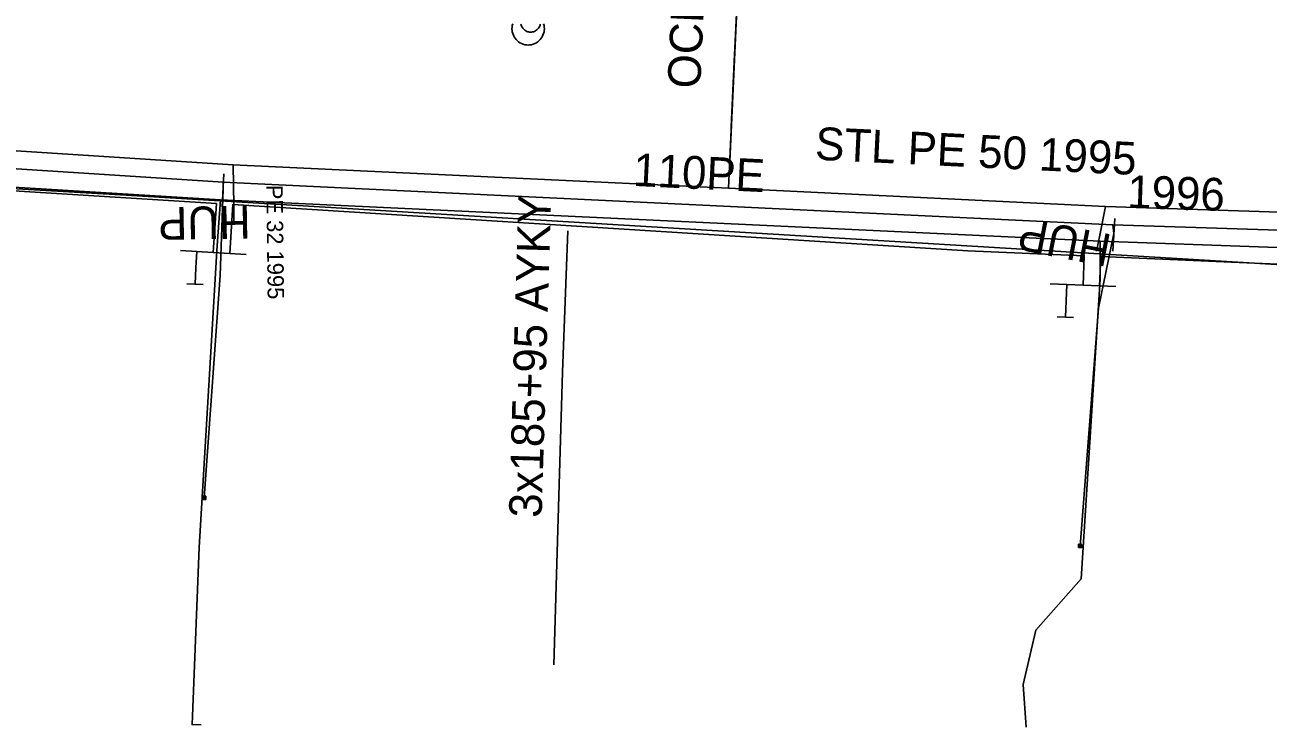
# Model space of a CAD drawing. Extents: x -746464 to -745690, y -1051581 to -1049993.
# Drawn here: x -746018.12 to -745980.18, y -1051052.95 to -1051031.52 of the extents above; entities that cross this region are included whole.
import ezdxf

# ---------------------------------------------------------------- set-up
doc = ezdxf.new("R2010")
doc.units = 0
for name, color, linetype in [('04_CETIN_sdelovaci_podzem', 7, 'Continuous'), ('48_Prazs_plynarenska_STL', 7, 'Continuous'), ('48_Prazs_plynarenska_STL_chranicka', 7, 'Continuous'), ('48_Prazs_plynarenska_STL_popisy', 7, 'Continuous'), ('51_PVaK_kanal_objekty', 7, 'Continuous'), ('51_PVaK_vodovod_chranicky_objekty', 7, 'Continuous'), ('51_PVaK_vodovod_overena poloha_pripojka', 7, 'Continuous'), ('51_PVaK_vodovod_overena poloha_rad', 7, 'Continuous'), ('51_PVaK_vodovod_popisy', 7, 'Continuous'), ('55_PREdi_NN', 7, 'Continuous'), ('55_PREdi_NN_popisy', 7, 'Continuous'), ('55_PREdi_NN_pripojovaci_misto', 7, 'Continuous')]:
    doc.layers.add(name, color=color, linetype=linetype)

msp = doc.modelspace()

# ---------------------------------------------------------------- linework, layer by layer
at = {"layer": '04_CETIN_sdelovaci_podzem'}
for points in [[(-746012.15, -1051036.86), (-746038.39, -1051035.25)], [(-746012.15, -1051036.86), (-746012.25, -1051038.25), (-746012.8, -1051047.47), (-746013.02, -1051052.87), (-746012.74, -1051052.88)], [(-745985.3, -1051038.12), (-746012.15, -1051036.86)], [(-745985.3, -1051038.12), (-745985.3, -1051039.28), (-745985.88, -1051048.43), (-745987.27, -1051049.99), (-745987.65, -1051051.65), (-745987.56, -1051052.95)], [(-745954.6, -1051039.22), (-745985.3, -1051038.12)], [(-746012.25, -1051038.25), (-746012.8, -1051047.47)], [(-745985.3, -1051039.28), (-745985.88, -1051048.43)]]:
    msp.add_lwpolyline(points, dxfattribs=at)
at = {"layer": '48_Prazs_plynarenska_STL'}
for points in [[(-745996.647, -1051036.51), (-745996.56, -1051034.72), (-745996.56, -1051034.63), (-745996.46, -1051032.43), (-745996.43, -1051031.83), (-745995.839, -1051019.11)], [(-746054.623, -1051033.192), (-746050.99, -1051033.36), (-746038.92, -1051034.04), (-746011.76, -1051035.79), (-745996.647, -1051036.51), (-745985.14, -1051037.06), (-745954.84, -1051038.05), (-745934.082, -1051039.371)], [(-746011.76, -1051035.79), (-746011.745, -1051037.039)], [(-746011.745, -1051037.039), (-746011.74, -1051037.539)], [(-745985.14, -1051037.06), (-745985.312, -1051037.938)], [(-745985.312, -1051037.938), (-745985.409, -1051038.429)]]:
    msp.add_lwpolyline(points, dxfattribs=at)
at = {"layer": '48_Prazs_plynarenska_STL_chranicka'}
for points in [[(-745996.618, -1051035.91), (-745996, -1051022.624)], [(-745996.46, -1051032.43), (-745996.43, -1051031.83)], [(-745996.56, -1051034.63), (-745996.46, -1051032.43)], [(-745996.56, -1051034.63), (-745996.46, -1051032.43)], [(-745996.56, -1051034.72), (-745996.56, -1051034.63)]]:
    msp.add_lwpolyline(points, dxfattribs=at)
at = {"layer": '51_PVaK_kanal_objekty'}
for points in [[(-746003.23, -1051031.49), (-746003.25, -1051031.54), (-746003.25, -1051031.59), (-746003.26, -1051031.64), (-746003.25, -1051031.69), (-746003.25, -1051031.74), (-746003.23, -1051031.79), (-746003.21, -1051031.84), (-746003.19, -1051031.89), (-746003.16, -1051031.93), (-746003.13, -1051031.97), (-746003.09, -1051032.01), (-746003.05, -1051032.04), (-746003.01, -1051032.07), (-746002.96, -1051032.09), (-746002.91, -1051032.11), (-746002.86, -1051032.13), (-746002.81, -1051032.13), (-746002.76, -1051032.14), (-746002.71, -1051032.13), (-746002.66, -1051032.13), (-746002.61, -1051032.11), (-746002.56, -1051032.09), (-746002.51, -1051032.07), (-746002.47, -1051032.04), (-746002.43, -1051032.01), (-746002.39, -1051031.97), (-746002.36, -1051031.93), (-746002.33, -1051031.89), (-746002.31, -1051031.84), (-746002.29, -1051031.79), (-746002.27, -1051031.74), (-746002.27, -1051031.69), (-746002.26, -1051031.64)], [(-746002.979, -1051031.506), (-746002.973, -1051031.536), (-746002.961, -1051031.566), (-746002.943, -1051031.596), (-746002.925, -1051031.62), (-746002.907, -1051031.644), (-746002.883, -1051031.668), (-746002.859, -1051031.686), (-746002.835, -1051031.704), (-746002.805, -1051031.722), (-746002.775, -1051031.734), (-746002.745, -1051031.74), (-746002.715, -1051031.746), (-746002.685, -1051031.746), (-746002.655, -1051031.746), (-746002.625, -1051031.74), (-746002.595, -1051031.734), (-746002.565, -1051031.722), (-746002.535, -1051031.704), (-746002.511, -1051031.686), (-746002.487, -1051031.668), (-746002.463, -1051031.644), (-746002.445, -1051031.62), (-746002.427, -1051031.596), (-746002.409, -1051031.566), (-746002.397, -1051031.536), (-746002.391, -1051031.506)], [(-746002.26, -1051031.64), (-746002.27, -1051031.59), (-746002.27, -1051031.54), (-746002.29, -1051031.49)]]:
    msp.add_lwpolyline(points, dxfattribs=at)
at = {"layer": '51_PVaK_vodovod_chranicky_objekty'}
for p, q in [((-746012.101, -1051037.07), (-746012.044, -1051036.07)), ((-745984.911, -1051038.43), (-745984.854, -1051037.43)), ((-746012.698, -1051046.004), (-746012.594, -1051045.907)), ((-746012.698, -1051046.004), (-746012.697, -1051045.984)), ((-746012.698, -1051046.004), (-746012.678, -1051046.004)), ((-746012.694, -1051045.904), (-746012.695, -1051045.924)), ((-746012.598, -1051046.007), (-746012.694, -1051045.904)), ((-746012.694, -1051045.904), (-746012.674, -1051045.905)), ((-746012.598, -1051046.007), (-746012.618, -1051046.007)), ((-746012.594, -1051045.907), (-746012.614, -1051045.907)), ((-746012.598, -1051046.007), (-746012.597, -1051045.987)), ((-746012.594, -1051045.907), (-746012.595, -1051045.927)), ((-745985.965, -1051047.47), (-745985.86, -1051047.376)), ((-745985.965, -1051047.47), (-745985.964, -1051047.45)), ((-745985.965, -1051047.47), (-745985.945, -1051047.471)), ((-745985.96, -1051047.37), (-745985.961, -1051047.39)), ((-745985.865, -1051047.475), (-745985.96, -1051047.37)), ((-745985.96, -1051047.37), (-745985.94, -1051047.372)), ((-745985.865, -1051047.475), (-745985.885, -1051047.474)), ((-745985.86, -1051047.376), (-745985.88, -1051047.375)), ((-745985.865, -1051047.475), (-745985.864, -1051047.455)), ((-745985.86, -1051047.376), (-745985.861, -1051047.396))]:
    msp.add_line(p, q, dxfattribs=at)
for points in [[(-746012.644, -1051045.906), (-746012.649, -1051045.905), (-746012.654, -1051045.906), (-746012.66, -1051045.907), (-746012.665, -1051045.909), (-746012.67, -1051045.912), (-746012.674, -1051045.915), (-746012.678, -1051045.917), (-746012.682, -1051045.921), (-746012.685, -1051045.925), (-746012.688, -1051045.929), (-746012.692, -1051045.934), (-746012.694, -1051045.939), (-746012.695, -1051045.944), (-746012.696, -1051045.949), (-746012.696, -1051045.954), (-746012.696, -1051045.959), (-746012.696, -1051045.964), (-746012.695, -1051045.969), (-746012.693, -1051045.974), (-746012.69, -1051045.979), (-746012.687, -1051045.983), (-746012.684, -1051045.987), (-746012.681, -1051045.991), (-746012.677, -1051045.994), (-746012.673, -1051045.998), (-746012.668, -1051046.001), (-746012.663, -1051046.003), (-746012.658, -1051046.004), (-746012.653, -1051046.005), (-746012.648, -1051046.006), (-746012.643, -1051046.006), (-746012.638, -1051046.005), (-746012.633, -1051046.004), (-746012.628, -1051046.002), (-746012.623, -1051045.999), (-746012.619, -1051045.997), (-746012.615, -1051045.994), (-746012.61, -1051045.99), (-746012.607, -1051045.986), (-746012.604, -1051045.982), (-746012.601, -1051045.977), (-746012.599, -1051045.972), (-746012.598, -1051045.967), (-746012.596, -1051045.962), (-746012.596, -1051045.957), (-746012.596, -1051045.952), (-746012.597, -1051045.947), (-746012.598, -1051045.942), (-746012.6, -1051045.937), (-746012.602, -1051045.932), (-746012.605, -1051045.928), (-746012.608, -1051045.924), (-746012.612, -1051045.92), (-746012.616, -1051045.917), (-746012.62, -1051045.913), (-746012.625, -1051045.91), (-746012.63, -1051045.908), (-746012.635, -1051045.907), (-746012.639, -1051045.906), (-746012.644, -1051045.906)], [(-745985.91, -1051047.373), (-745985.915, -1051047.373), (-745985.92, -1051047.374), (-745985.925, -1051047.374), (-745985.93, -1051047.376), (-745985.936, -1051047.379), (-745985.94, -1051047.382), (-745985.944, -1051047.384), (-745985.948, -1051047.388), (-745985.951, -1051047.392), (-745985.954, -1051047.396), (-745985.958, -1051047.401), (-745985.96, -1051047.406), (-745985.961, -1051047.41), (-745985.962, -1051047.415), (-745985.963, -1051047.42), (-745985.963, -1051047.425), (-745985.962, -1051047.43), (-745985.961, -1051047.436), (-745985.96, -1051047.441), (-745985.957, -1051047.446), (-745985.954, -1051047.45), (-745985.951, -1051047.454), (-745985.948, -1051047.458), (-745985.944, -1051047.461), (-745985.94, -1051047.465), (-745985.935, -1051047.468), (-745985.93, -1051047.47), (-745985.925, -1051047.471), (-745985.92, -1051047.473), (-745985.915, -1051047.473), (-745985.91, -1051047.473), (-745985.905, -1051047.472), (-745985.9, -1051047.472), (-745985.895, -1051047.47), (-745985.89, -1051047.467), (-745985.886, -1051047.464), (-745985.882, -1051047.462), (-745985.877, -1051047.458), (-745985.874, -1051047.454), (-745985.871, -1051047.45), (-745985.868, -1051047.445), (-745985.866, -1051047.44), (-745985.864, -1051047.435), (-745985.863, -1051047.43), (-745985.863, -1051047.425), (-745985.863, -1051047.42), (-745985.863, -1051047.415), (-745985.864, -1051047.41), (-745985.866, -1051047.405), (-745985.869, -1051047.4), (-745985.871, -1051047.396), (-745985.874, -1051047.392), (-745985.878, -1051047.388), (-745985.882, -1051047.384), (-745985.886, -1051047.381), (-745985.89, -1051047.378), (-745985.895, -1051047.376), (-745985.9, -1051047.375), (-745985.905, -1051047.373), (-745985.91, -1051047.373)]]:
    msp.add_lwpolyline(points, dxfattribs=at)
at = {"layer": '51_PVaK_vodovod_overena poloha_pripojka'}
for p, q in [((-746012.07, -1051036.32), (-746012.07, -1051036.53)), ((-745984.92, -1051037.62), (-745984.88, -1051037.89))]:
    msp.add_line(p, q, dxfattribs=at)
for points in [[(-746012.07, -1051036.53), (-746012.165, -1051039.166), (-746012.645, -1051045.957)], [(-745984.88, -1051037.89), (-745985.354, -1051040.164), (-745985.912, -1051047.424)]]:
    msp.add_lwpolyline(points, dxfattribs=at)
at = {"layer": '51_PVaK_vodovod_overena poloha_rad'}
msp.add_lwpolyline([(-745957.09, -1051038.52), (-745984.92, -1051037.62), (-746012.07, -1051036.32), (-746038.55, -1051034.61), (-746050.81, -1051033.81), (-746077.51, -1051033.22)], dxfattribs=at)
at = {"layer": '55_PREdi_NN'}
for points in [[(-745933.351, -1051040.912), (-745941.504, -1051040.452), (-745958.538, -1051039.744), (-745969.12, -1051039.482), (-746015.2, -1051036.705), (-746033.432, -1051035.653), (-746045.186, -1051035.092), (-746119.381, -1051032.383), (-746168.04, -1051032.305), (-746181.2, -1051031.6)], [(-746012.37, -1051038.468), (-746012.277, -1051036.978), (-746033.432, -1051035.653)], [(-745985.824, -1051039.466), (-745985.786, -1051038.568), (-745989.339, -1051038.414), (-746011.778, -1051037.008), (-746011.87, -1051038.498)], [(-746011.371, -1051038.529), (-746011.87, -1051038.498), (-746012.37, -1051038.468), (-746012.869, -1051038.437), (-746013.368, -1051038.406)], [(-746012.869, -1051038.437), (-746012.899, -1051038.936)], [(-745969.082, -1051039.295), (-745985.286, -1051038.59), (-745985.324, -1051039.488)], [(-745984.825, -1051039.509), (-745985.324, -1051039.488), (-745985.824, -1051039.466), (-745986.323, -1051039.445), (-745986.823, -1051039.424)], [(-745986.323, -1051039.445), (-745986.344, -1051039.945)]]:
    msp.add_lwpolyline(points, dxfattribs=at)
at = {"layer": '55_PREdi_NN_popisy'}
msp.add_lwpolyline([(-746001.981, -1051051.052), (-746001.716, -1051042.12), (-746001.554, -1051037.81)], dxfattribs=at)
at = {"layer": '55_PREdi_NN_pripojovaci_misto'}
for p, q in [((-746012.899, -1051038.936), (-746012.925, -1051039.435)), ((-746013.175, -1051039.422), (-746012.676, -1051039.448)), ((-745986.344, -1051039.945), (-745986.361, -1051040.445)), ((-745986.611, -1051040.436), (-745986.112, -1051040.453))]:
    msp.add_line(p, q, dxfattribs=at)

# ---------------------------------------------------------------- texts
at = {"layer": '48_Prazs_plynarenska_STL_popisy'}
for s, height, rotation, p in [('OCHR.TR. OC 200 2,2', 1, 87.3974, (-745997.509, -1051033.479)), ('STL PE 50 1995', 1, 357.2635, (-745994.017, -1051035.635)), ('PE 32 1995', 0.5, 270.6881, (-746010.753, -1051036.406)), ('HUP', 1, 181, (-746011.24, -1051037.039)), ('HUP', 1, 169, (-745984.909, -1051037.929))]:
    msp.add_text(s, height=height, rotation=rotation, dxfattribs=at).set_placement(p)
at = {"layer": '51_PVaK_vodovod_popisy'}
for s, rotation, p in [('110PE', 357.2592, (-745999.57, -1051036.435)), ('1996', 358.1475, (-745984.487, -1051037.106))]:
    msp.add_text(s, height=1, rotation=rotation, dxfattribs=at).set_placement(p)
at = {"layer": '55_PREdi_NN_popisy'}
msp.add_text('3x185+95 AYKY', height=1, rotation=88.3002, dxfattribs=at).set_placement((-746002.349, -1051046.571))

doc.saveas('drawing.dxf')
